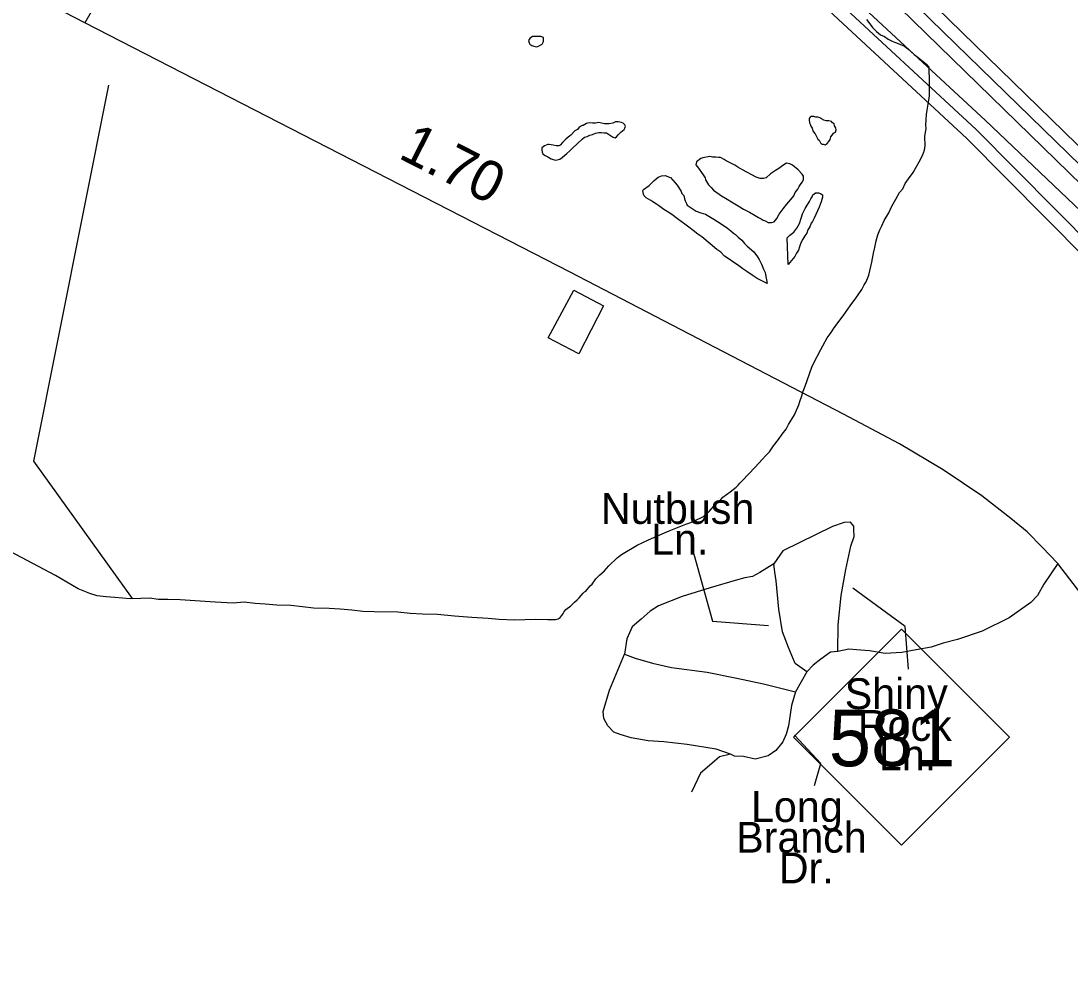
# Model space of a CAD drawing. Extents: x 2206922 to 2357709, y 510027 to 673830.
# Drawn here: x 2304396 to 2307632, y 570520 to 573478 of the extents above; entities that cross this region are included whole.
import ezdxf

# ---------------------------------------------------------------- set-up
doc = ezdxf.new("R2010")
doc.units = 0
for name, color, linetype in [('Exist Boundary Political City Limit New', 7, 'Continuous'), ('Exist Hydrographic Buffer Line', 7, 'Continuous'), ('Exist Hydrographic Misc Water Feature', 7, 'Continuous'), ('Exist Hydrographic River Shore', 7, 'Continuous'), ('Exist Road Non-System Type 51', 7, 'Continuous'), ('Exist Road Non-System Type 51 Label', 7, 'Continuous'), ('Exist Road Primary NC Attributed', 7, 'Continuous'), ('Exist Road Primary NC Mileage Hundredths English Label', 7, 'Continuous'), ('Exist Road Primary NC Shield CELL', 7, 'Continuous'), ('Exist Road Primary NC Shield Number Label', 7, 'Continuous'), ('Map Preparation Boundary City Limit Buffer Line', 7, 'Continuous')]:
    doc.layers.add(name, color=color, linetype=linetype)

msp = doc.modelspace()

# ---------------------------------------------------------------- linework, layer by layer
at = {"layer": 'Exist Boundary Political City Limit New'}
msp.add_lwpolyline([(2306193.2, 572599.9), (2306117, 572451.5), (2306022.8, 572501.2), (2306102, 572647.3), (2306193.2, 572599.9)], dxfattribs=at)
at = {"layer": 'Exist Hydrographic Buffer Line'}
for points in [[(2300867.3, 579578.6), (2301645.5, 579388.8), (2301915.1, 579278), (2302124, 579135.4), (2302277, 578931.1), (2302463.4, 578496.9), (2302527.4, 578430.9), (2302677.5, 578176), (2303727.1, 577108.2), (2303903.9, 576918.9), (2304150.2, 576693.6), (2304426.2, 576456.1), (2304701.8, 576152.7), (2304792.4, 576024), (2304953.6, 575800.4), (2305360.8, 575344.7), (2305655.5, 574989.7), (2307819.2, 572880.8), (2307961.3, 572692.2), (2308367.4, 572421.9), (2308632.6, 572285.3)], [(2307829.6, 572652.2), (2307342.6, 573143.5), (2306887.4, 573566), (2306818.1, 573617.1), (2306459.1, 573968.1), (2306180.6, 574206.8), (2305802.9, 574593.9), (2305700.4, 574650.5), (2305686.8, 574691.9), (2305256.8, 575202.8), (2305037.8, 575466.2), (2304918.7, 575590.8), (2304581.4, 575980.1), (2304050.1, 576582.4), (2303274.6, 577333.7), (2302654.1, 577998.3), (2302595.7, 578079.2), (2302513.2, 578191.5), (2302174.9, 578860.6), (2301990.8, 579065.7), (2301618, 579231.6), (2300673.5, 579390.2), (2299998.5, 579350.7)], [(2302414.8, 578475.1), (2302495.8, 578405.9), (2302643, 578155.7), (2303698.4, 577080.5), (2303874.6, 576891.6), (2304123.1, 576664), (2304398.1, 576427.4), (2304670.6, 576127.7), (2304759.6, 576001), (2304921.2, 575777), (2305330.7, 575318.6), (2305624.7, 574964.2), (2307789, 572854.3)], [(2307876.2, 572691.5), (2307370.9, 573171.7), (2306914.7, 573595.4), (2306843.9, 573647.8), (2306487.1, 573996.7), (2306207.9, 574236.1), (2305831.4, 574621.8), (2305735.6, 574677.1), (2305717.4, 574717.7), (2305287.4, 575228.5), (2305068.6, 575491.8), (2304948.4, 575617.8), (2304611.5, 576006.3), (2304080, 576608.9), (2303303.1, 577361.7), (2302685.1, 578023.8), (2302627.9, 578102.6), (2302547.5, 578212.4), (2302414.8, 578475.1)]]:
    msp.add_lwpolyline(points, dxfattribs=at)
at = {"layer": 'Exist Hydrographic Misc Water Feature'}
for points in [[(2307004.5, 573483.2), (2307014.9, 573469.5), (2307023.2, 573457.7), (2307034.8, 573445.8), (2307047.1, 573435.8), (2307059.4, 573429.9), (2307071.1, 573422.1), (2307083.4, 573416.2), (2307093.5, 573412.3), (2307107.2, 573406.5), (2307121.2, 573400.8), (2307131.4, 573392.7), (2307141.7, 573383.1), (2307151.7, 573375.1), (2307163.8, 573365.1), (2307173.9, 573357.2), (2307189.9, 573345.4), (2307197.9, 573335.7)], [(2305966.1, 573406.4), (2305972.3, 573402.2), (2305978.2, 573400.5), (2305986, 573398.5), (2305992.4, 573400.4), (2305999.7, 573404.6), (2306004, 573406.8), (2306007.9, 573414.7), (2306007.9, 573422.8), (2306007.7, 573426.9), (2305999.9, 573430.5), (2305991.7, 573430.5), (2305983.7, 573430.5), (2305973.9, 573430.4), (2305966.1, 573424.2), (2305961.8, 573418.4), (2305963.9, 573410.4), (2305966.1, 573406.4)], [(2306997.3, 572663.9), (2307003.7, 572673.9), (2307007, 572684), (2307011.3, 572693.9), (2307020.9, 572733.8), (2307026.4, 572762.1), (2307030.1, 572779.8), (2307034, 572799.9), (2307039.6, 572818.2), (2307045.7, 572834.3), (2307051.4, 572846.4), (2307059.2, 572862.3), (2307073, 572886.5), (2307080.8, 572902.4), (2307086.7, 572914.5), (2307094.5, 572928.7), (2307106.4, 572948.8), (2307116.4, 572960.7), (2307123.8, 572977), (2307133.7, 572990.9), (2307147.8, 573011.1), (2307167.1, 573043.5), (2307176.9, 573063.5), (2307182.9, 573079.6), (2307184.9, 573093.6), (2307184.9, 573101.7), (2307184.3, 573113.5), (2307184.3, 573121.6), (2307186.4, 573135.5), (2307188.4, 573145.3), (2307187.8, 573157.5), (2307188, 573173.4), (2307189.9, 573189.7), (2307191.7, 573203.6), (2307193.3, 573215.6), (2307197, 573233.6), (2307199.1, 573247.6), (2307198.9, 573267.8), (2307198.9, 573289.7), (2307197.9, 573335.7)], [(2304666.1, 573280.1), (2304434.6, 572120.3), (2304739.1, 571696.1)], [(2306840.2, 573137.7), (2306846.2, 573129.9), (2306854.6, 573114.1), (2306858.7, 573110.2), (2306862.8, 573102.3), (2306866.9, 573098), (2306871, 573098.2), (2306876.7, 573096.1), (2306882.9, 573100.5), (2306888.6, 573106.5), (2306892.5, 573112.4), (2306894.8, 573120.6), (2306898.3, 573126.5), (2306902.4, 573132.4), (2306908.3, 573134.8), (2306910.4, 573142.6), (2306910.2, 573148.7), (2306906.1, 573154.6), (2306904.4, 573160.5), (2306899.9, 573164.4), (2306896.4, 573168.2), (2306888.2, 573170.2), (2306883.9, 573170.5), (2306880, 573170.2), (2306872.4, 573172.2), (2306865.9, 573176), (2306862, 573178.2), (2306857.9, 573180), (2306854, 573181.9), (2306847.6, 573182), (2306841.9, 573183.7), (2306838.2, 573183.8), (2306833.9, 573183.7), (2306830.2, 573181.8), (2306827.7, 573177.7), (2306827.9, 573173.6), (2306828.1, 573163.9), (2306830.4, 573159.5), (2306832.2, 573153.5), (2306836.3, 573147.6), (2306840.2, 573137.7)], [(2306127.1, 573114.1), (2306134.9, 573120.2), (2306142.9, 573122.3), (2306150.7, 573126.4), (2306158.7, 573128.4), (2306168.7, 573132.6), (2306179, 573134.7), (2306186.9, 573134.7), (2306195.1, 573133), (2306202.7, 573133.1), (2306208.9, 573128.9), (2306214.6, 573125.2), (2306220.8, 573121.1), (2306224.7, 573119.2), (2306229.2, 573117.4), (2306232.7, 573121.3), (2306238.8, 573127.3), (2306242.9, 573131.5), (2306246.6, 573135.4), (2306256.9, 573143.6), (2306258.7, 573147.4), (2306260.6, 573153.6), (2306258.7, 573157.5), (2306254.2, 573163.5), (2306248.7, 573165.5), (2306238.2, 573167.5), (2306230.6, 573167.4), (2306222.2, 573163), (2306210.5, 573161.2), (2306196.4, 573160.8), (2306178.3, 573164.8), (2306168.7, 573162.6), (2306158.9, 573162.5), (2306148.6, 573164.4), (2306140.6, 573162.4), (2306130.6, 573156.1), (2306126.9, 573156.3), (2306118.5, 573150.3), (2306112.7, 573143.8), (2306104.9, 573139.7), (2306092.8, 573125.8), (2306089.1, 573123.9), (2306077.2, 573113.5), (2306067, 573103.7), (2306059.2, 573095.5), (2306055.1, 573093.3), (2306047.5, 573093.3), (2306037.5, 573095.1), (2306025.6, 573096.9), (2306021.3, 573097.1), (2306011.2, 573093), (2306003.4, 573086.9), (2306003.2, 573080.8), (2306003.6, 573073.1), (2306005.5, 573068.7), (2306009.6, 573064.9), (2306013.5, 573063.1), (2306017.4, 573060.9), (2306021.7, 573059), (2306031.7, 573053), (2306037.9, 573051.3), (2306046.1, 573049.3), (2306050, 573049.5), (2306058, 573051.5), (2306065.8, 573057.6), (2306073.6, 573063.8), (2306079.7, 573069.7), (2306089.5, 573077.6), (2306097.1, 573085.8), (2306127.1, 573114.1)], [(2306613.3, 572905.4), (2306625.1, 572897.6), (2306643.2, 572888), (2306661.4, 572877.9), (2306671.5, 572872.4), (2306679.5, 572868.3), (2306685.4, 572864.2), (2306689.5, 572862.4), (2306701.2, 572856.5), (2306711.5, 572856.6), (2306719.5, 572858.7), (2306727.5, 572868.8), (2306734.8, 572882.7), (2306746.9, 572899.1), (2306758.6, 572913.2), (2306770.7, 572927.2), (2306780.4, 572939.1), (2306784.3, 572949.5), (2306792.3, 572959.6), (2306796.2, 572967.6), (2306800.3, 572973.4), (2306806.2, 572981.4), (2306810.3, 572987.8), (2306809.9, 572993.4), (2306810.1, 572999.5), (2306806, 573005.4), (2306793.9, 573019.4), (2306775.7, 573033.1), (2306767.9, 573037.1), (2306757.6, 573039.1), (2306745.9, 573032.7), (2306741.8, 573028.9), (2306733.6, 573022.8), (2306724, 573016.5), (2306708, 573006.4), (2306694.5, 572994.2), (2306686.5, 572992.2), (2306676.2, 572992.1), (2306664.1, 572996), (2306650.2, 573003.7), (2306635.6, 573011.6), (2306621.7, 573019.4), (2306607.7, 573027.5), (2306597.7, 573033.1), (2306589.9, 573037.1), (2306571.4, 573046.8), (2306565.3, 573051), (2306553.6, 573056.8), (2306547.6, 573056.9), (2306539.4, 573058.5), (2306529.6, 573058.4), (2306521.4, 573060.4), (2306499.4, 573056), (2306493.1, 573054.1), (2306479.6, 573044), (2306477.9, 573034.1), (2306485.9, 573023.9), (2306489.8, 573018.1), (2306493.7, 573014.3), (2306502.1, 573000.5), (2306506.2, 572994.2), (2306508.1, 572988.2), (2306516.5, 572972.3), (2306524.7, 572964.6), (2306532.7, 572956.5), (2306556.9, 572938.7), (2306569.2, 572931.2), (2306592.7, 572917.5), (2306613.3, 572905.4)], [(2306697.5, 572668.5), (2306667.4, 572684), (2306651.2, 572694.1), (2306635.4, 572705.9), (2306623.1, 572713.8), (2306606.7, 572725.6), (2306595, 572733.4), (2306580.9, 572743.3), (2306566.7, 572753.1), (2306554.6, 572765.1), (2306542.5, 572773), (2306522.4, 572790.6), (2306496.2, 572812.4), (2306484.1, 572820.3), (2306469.7, 572832.2), (2306456.2, 572841.9), (2306443.7, 572851.5), (2306421.7, 572867.4), (2306403.5, 572881.1), (2306389.5, 572890.9), (2306379.1, 572896.9), (2306363.1, 572908.7), (2306356.9, 572912.8), (2306345, 572920.7), (2306338.9, 572924.4), (2306324.9, 572932.2), (2306318.8, 572938.4), (2306316.7, 572944.4), (2306314.5, 572954.1), (2306317, 572958.2), (2306334.4, 572970.6), (2306338.3, 572974.4), (2306342.4, 572978.7), (2306348.1, 572984.7), (2306355.9, 572990.8), (2306362.1, 572996.8), (2306372.1, 573001), (2306384, 573001.2), (2306396.1, 572996.9), (2306400, 572995.1), (2306414.4, 572979.2), (2306420.3, 572971.4), (2306424.4, 572965.5), (2306432.8, 572951.7), (2306434.7, 572945.7), (2306440.6, 572939.6), (2306442.6, 572929.5), (2306445.1, 572923.5), (2306448.8, 572915.6), (2306451.3, 572909.6), (2306457.4, 572905.8), (2306460.9, 572904), (2306469.3, 572897.9), (2306479.4, 572891.9), (2306493.3, 572886.2), (2306507.4, 572882.5), (2306533.3, 572866.8), (2306555.6, 572852.9), (2306575.9, 572839.3), (2306586.2, 572831.3), (2306594.2, 572823.2), (2306599.9, 572819.5), (2306608.3, 572811.3), (2306620.2, 572801.8), (2306628.4, 572791.7), (2306636.4, 572783.9), (2306656.5, 572765.9), (2306668.6, 572750.3), (2306672.9, 572742.4), (2306680.7, 572728.2), (2306687.1, 572712.3), (2306691.4, 572702.3), (2306693.2, 572696.3), (2306697.5, 572668.5)], [(2306762.9, 572727.2), (2306759.7, 572809.2), (2306767.9, 572817.3), (2306780.2, 572827.2), (2306789.8, 572839.5), (2306797.2, 572853.4), (2306803.3, 572869.5), (2306807.2, 572883.5), (2306811.1, 572891.5), (2306814.8, 572899.9), (2306821, 572909.8), (2306825.1, 572915.7), (2306828.6, 572921.7), (2306832.5, 572930), (2306836.3, 572935.9), (2306838.4, 572942.1), (2306846.6, 572948.2), (2306856.2, 572947.9), (2306862.4, 572946.2), (2306868.5, 572942.1), (2306869, 572934.3), (2306864.8, 572920.3), (2306858.7, 572904.2), (2306843.3, 572870), (2306837.4, 572860), (2306833.5, 572854.1), (2306829.6, 572843.7), (2306823.6, 572833.7), (2306819.9, 572823.7), (2306813.8, 572815.7), (2306808.1, 572805.6), (2306802.1, 572793.5), (2306799.8, 572787.7), (2306798, 572781.5), (2306794.3, 572771.6), (2306788.4, 572761.5), (2306782.8, 572751.4), (2306762.9, 572727.2)], [(2304739.1, 571696.1), (2304793.2, 571698.5), (2304820.9, 571694.7), (2304849, 571694.9), (2304887.1, 571693.7), (2304933.3, 571690), (2304995.2, 571686.7), (2305051.2, 571683.2), (2305085.2, 571685.8), (2305118.8, 571681.9), (2305149.2, 571680.2), (2305185.3, 571676.8), (2305229.1, 571675.5), (2305265, 571671.7), (2305298.9, 571668.2), (2305347.1, 571666.6), (2305381.3, 571664.7), (2305417.2, 571661.3), (2305451, 571657.9), (2305485.3, 571656), (2305559.1, 571655), (2305597, 571651.3), (2305634.9, 571649.6), (2305681.1, 571648), (2305733.4, 571642.6), (2305787.1, 571639.3), (2305837.1, 571635.8), (2305871, 571632.4), (2305917.1, 571630.7), (2305982.9, 571633.3), (2306020.9, 571631.7), (2306045.3, 571632.1), (2306053.3, 571634.1), (2306059, 571638.1), (2306065.1, 571644.1), (2306068.6, 571650.5), (2306071.1, 571654.1), (2306076.6, 571662.2), (2306092.6, 571674.4), (2306104.1, 571684.8), (2306112.3, 571692.9), (2306118.5, 571698.9), (2306130.1, 571713), (2306134.2, 571716.8), (2306138.4, 571719), (2306152.1, 571735.2), (2306157.8, 571741.2), (2306169.7, 571757.3), (2306181.6, 571769.3), (2306195.6, 571781.4), (2306209.3, 571797.6), (2306234.9, 571822.1), (2306248.9, 571832.1), (2306296.7, 571860.6), (2306332.1, 571877.2), (2306374.4, 571895.6), (2306395.9, 571905.7), (2306416, 571914), (2306447.4, 571926.3), (2306459.5, 571930.2), (2306473.8, 571936.6), (2306501.3, 571949.1), (2306519.3, 571965), (2306538.8, 571987.3), (2306547, 571993.3), (2306553, 571999.2), (2306560.8, 572009.4), (2306584.3, 572025.8), (2306602.4, 572039.7), (2306608.5, 572046), (2306614.1, 572052.1), (2306622.3, 572060.2), (2306659.6, 572100.4), (2306683.6, 572126.8), (2306693.2, 572136.7), (2306705.1, 572149.1), (2306717, 572167.2), (2306732.6, 572187.1), (2306744.7, 572203.2), (2306756.4, 572219.3), (2306764.2, 572233.5), (2306773.6, 572249.5), (2306782, 572263.7), (2306795.3, 572293.6), (2306799.2, 572304.1), (2306805.2, 572321.8), (2306809.3, 572335.8), (2306814.8, 572352), (2306836.1, 572410), (2306842.3, 572424.1), (2306863.8, 572464.3), (2306883.1, 572500.7), (2306895, 572516.7), (2306903, 572528.9), (2306913, 572542.8), (2306932.3, 572569.1), (2306954.3, 572599.4), (2306971.9, 572623.6), (2306989.9, 572649.7), (2306997.3, 572663.9)], [(2304739.1, 571696.1), (2304733.1, 571695.8), (2304685.4, 571699.4), (2304659.3, 571701.3), (2304631.4, 571704.6), (2304608.9, 571712.5), (2304572.8, 571726), (2304502.4, 571767.4), (2303732.5, 572174.9)]]:
    msp.add_lwpolyline(points, dxfattribs=at)
at = {"layer": 'Exist Hydrographic River Shore'}
for points in [[(2308936.9, 572246.2), (2308843.3, 572269.7), (2308644.3, 572320.4), (2308394.7, 572457), (2307993.3, 572716.3), (2307849.1, 572907.3), (2305686.2, 575015.3), (2305391.1, 575370.9), (2304986.2, 575823.8), (2304825.2, 576047), (2304733.1, 576177.8), (2304454.1, 576484.9), (2304177, 576723), (2303933, 576946.2), (2303756.1, 577136), (2302712.1, 578196.3), (2302559, 578455.9), (2302500.1, 578512.6), (2302312.1, 578951.3), (2302152.1, 579164.7), (2301934, 579313.4), (2301658, 579426.9), (2300873, 579618.3)], [(2309003.2, 571980.8), (2308958.2, 571977.5), (2308683.3, 572032), (2308366.2, 572143.9), (2308265.2, 572212), (2307802.1, 572623.2), (2307314.1, 573115.4), (2306860.1, 573536.8), (2306792.1, 573586.6), (2306431.2, 573939.4), (2306153.1, 574177.6), (2305774.2, 574565.9), (2305665.1, 574624)]]:
    msp.add_lwpolyline(points, dxfattribs=at)
at = {"layer": 'Exist Road Non-System Type 51'}
msp.add_line((2306820.3, 571470.6), (2306785, 571408.2), dxfattribs=at)
for points in [[(2305111.4, 574806.4), (2305107.7, 574776.4), (2305108.6, 574694.3), (2305103.6, 574604.3), (2305066.9, 574472), (2305008.7, 574313.5), (2304932.7, 574134.8), (2304846.7, 573952.1), (2304768.4, 573794.9), (2304693.7, 573647.9), (2304593, 573472.8)], [(2306915.6, 571533.5), (2306916.6, 571615.5), (2306925.8, 571705.5), (2306940.8, 571785.7), (2306956.1, 571857.8), (2306965.9, 571888), (2306965.6, 571910), (2306965.4, 571920), (2306955.3, 571931.7), (2306935.3, 571931.5), (2306899.4, 571919.1), (2306746.4, 571843.5), (2306718.8, 571803.4)], [(2306718.8, 571803.4), (2306675.1, 571776.8), (2306653.2, 571764.5), (2306629.3, 571760.3), (2306599.5, 571751.9), (2306521.8, 571729.2), (2306436, 571702.3), (2306362.4, 571673.6), (2306336.6, 571657.3), (2306308.8, 571633), (2306281.2, 571608.7), (2306265.4, 571572.6), (2306258, 571524.5)], [(2306820.3, 571470.6), (2306784, 571496.1), (2306763.6, 571545.9), (2306745.1, 571593.6), (2306734.3, 571663.6), (2306725.3, 571751.4), (2306721.1, 571777.3), (2306718.8, 571803.4)], [(2307594.3, 571804.7), (2307550.9, 571740.4), (2307531.3, 571706.2), (2307511.6, 571684), (2307444.3, 571637.2), (2307360.7, 571596.2), (2307285, 571569.6), (2307241.2, 571559), (2307203.3, 571546.7), (2307157.4, 571538.2), (2307113.6, 571529.6), (2307061.6, 571527.2), (2307013.5, 571534.6), (2306973.6, 571538.2), (2306949.5, 571539.8), (2306915.6, 571533.5)], [(2306915.6, 571533.5), (2306893.6, 571531.4), (2306863.9, 571509), (2306840.1, 571490.8), (2306820.3, 571470.6)], [(2306585.1, 571216.2), (2306541.1, 571231.7), (2306451, 571246.6), (2306378.9, 571253.9), (2306331, 571257.4), (2306278.8, 571266.9), (2306244.8, 571276.5), (2306224.7, 571284.3), (2306206.5, 571304), (2306194.2, 571325.9), (2306191.9, 571347.8), (2306211.2, 571414), (2306258, 571524.5)], [(2306258, 571524.5), (2306290.3, 571512.8), (2306344.3, 571497.4), (2306402.4, 571484.1), (2306512.5, 571469.2), (2306604.6, 571450.3), (2306686.8, 571433.2), (2306785, 571408.2)], [(2306785, 571408.2), (2306773.5, 571366.1), (2306764.2, 571304.1), (2306756.4, 571278), (2306746.6, 571254), (2306725.1, 571227.7), (2306701.1, 571211.3), (2306661.3, 571200.9), (2306625.2, 571208.7), (2306597.3, 571210.3), (2306585.1, 571216.2)], [(2306585.1, 571216.2), (2306551.2, 571207.9), (2306527.4, 571187.5), (2306491.9, 571157.3), (2306464.6, 571098.9)]]:
    msp.add_lwpolyline(points, dxfattribs=at)
at = {"layer": 'Exist Road Non-System Type 51 Label'}
for points in [[(2306471.9, 571833.1), (2306529.3, 571626.9), (2306701.6, 571613.4)], [(2307134, 571478.1), (2307123.9, 571610), (2306961.7, 571728.3)], [(2306843.5, 571119.8), (2306863.8, 571187.4), (2306782.7, 571275.3)]]:
    msp.add_lwpolyline(points, dxfattribs=at)
at = {"layer": 'Exist Road Primary NC Attributed'}
msp.add_lwpolyline([(2308561.8, 570519.5), (2308463.4, 570607.6), (2308398.6, 570680.2), (2308292.5, 570820), (2308179.9, 570972.9), (2308050.4, 571167.2), (2307884.7, 571418.5), (2307786.3, 571553.2), (2307594.3, 571804.7), (2307545.8, 571854.5), (2307500, 571902.7), (2307449.4, 571943.7), (2307360.2, 572013.6), (2307240.4, 572093.5), (2307106.6, 572173.3), (2306933.8, 572265.4), (2306089.9, 572703.4), (2304593, 573472.8), (2303939.8, 573810.4), (2303527.6, 574023.9), (2303094.8, 574247.9), (2302942.2, 574331.5), (2302887.5, 574360.5)], dxfattribs=at)
at = {"layer": 'Exist Road Primary NC Shield CELL'}
msp.add_lwpolyline([(2306779, 571268.8), (2307112, 571601.8), (2307445, 571268.8), (2307112, 570935.8)], close=True, dxfattribs=at)
at = {"layer": 'Map Preparation Boundary City Limit Buffer Line'}
msp.add_lwpolyline([(2306193.2, 572599.9), (2306117, 572451.5), (2306022.8, 572501.2), (2306102, 572647.3), (2306193.2, 572599.9)], dxfattribs=at)

# ---------------------------------------------------------------- texts
at = {"layer": 'Exist Road Non-System Type 51 Label'}
for s, p in [('Nutbush', (2306185, 571926.7)), ('Ln.', (2306340, 571832)), ('Shiny', (2306937.2, 571355.4)), ('Rock', (2306977.8, 571257.3)), ('Ln.', (2307042.7, 571166.1)), ('Long', (2306648.2, 571007.2)), ('Branch', (2306602.5, 570912.5)), ('Dr.', (2306733.9, 570817.8))]:
    msp.add_text(s, height=95, dxfattribs=at).set_placement(p)
at = {"layer": 'Exist Road Primary NC Mileage Hundredths English Label'}
msp.add_text('1.70', height=125, rotation=332.9832, dxfattribs=at).set_placement((2305556.5, 573057.4))
at = {"layer": 'Exist Road Primary NC Shield Number Label'}
msp.add_text('581', height=175, dxfattribs=at).set_placement((2306888.2, 571179))

doc.saveas('drawing.dxf')
